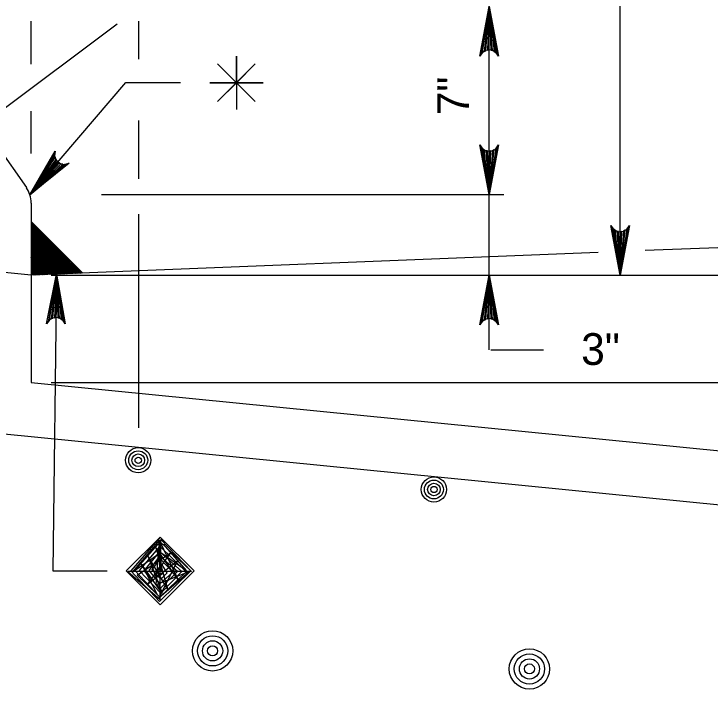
# Model space of a CAD drawing. Extents: x 638167 to 640248, y 296544 to 298920.
# Drawn here: x 638337.8 to 638403.6, y 298112.1 to 298175.9 of the extents above; entities that cross this region are included whole.
import ezdxf

# ---------------------------------------------------------------- set-up
doc = ezdxf.new("R2010")
doc.units = 0
doc.layers.add('1', color=7, linetype='Continuous')
doc.layers.add('50', color=7, linetype='Continuous')

# ---------------------------------------------------------------- blocks, each defined once
blk = doc.blocks.new('BAR')
at = {"layer": '50'}
for radius in [2, 1.5, 1, 0.5]:
    blk.add_circle((0, 0), radius, dxfattribs=at)

msp = doc.modelspace()

# ---------------------------------------------------------------- linework, layer by layer
at = {"layer": '1'}
for p, q in [((638382.724, 298144.15), (638382.724, 298257.895)), ((638395.118, 298151.215), (638395.118, 298257.895)), ((638330.054, 298161.842), (638347.599, 298174.994)), ((638339.457, 298171.157), (638339.457, 298175.218)), ((638349.617, 298171.643), (638349.617, 298175.218)), ((638330.74, 298171.351), (638339.001, 298159.49)), ((638339.34, 298158.799), (638348.397, 298169.428)), ((638348.397, 298169.428), (638353.584, 298169.428)), ((638358.848, 298169.409), (638358.848, 298169.409)), ((638339.457, 298162.705), (638339.457, 298166.737)), ((638349.617, 298160.319), (638349.617, 298165.833)), ((638346.1, 298158.835), (638384.126, 298158.835)), ((638339.457, 298158.038), (638339.457, 298141.055)), ((638349.617, 298136.785), (638349.617, 298156.986)), ((638339.457, 298151.215), (638289.927, 298156.295)), ((638344.342, 298151.411), (638339.457, 298156.295)), ((638339.457, 298156.262), (638339.474, 298156.279)), ((638339.457, 298156.278), (638339.889, 298155.846)), ((638339.457, 298156.121), (638339.544, 298156.208)), ((638468.166, 298156.364), (638397.466, 298153.536)), ((638339.457, 298155.979), (638339.615, 298156.137)), ((638339.457, 298156.136), (638339.748, 298155.846)), ((638339.457, 298155.995), (638339.606, 298155.846)), ((638339.457, 298155.854), (638339.465, 298155.846)), ((638339.457, 298155.838), (638339.465, 298155.846)), ((638339.457, 298155.696), (638339.606, 298155.846)), ((638339.457, 298155.555), (638339.748, 298155.846)), ((638339.457, 298155.413), (638339.889, 298155.846)), ((638339.457, 298155.272), (638339.969, 298155.784)), ((638339.457, 298155.131), (638340.039, 298155.713)), ((638339.457, 298155.712), (638340.313, 298154.856)), ((638339.457, 298154.989), (638340.11, 298155.642)), ((638339.457, 298155.571), (638340.172, 298154.856)), ((638339.465, 298155.846), (638339.686, 298156.067)), ((638339.465, 298155.846), (638340.455, 298154.856)), ((638339.465, 298154.856), (638340.181, 298155.572)), ((638339.606, 298155.846), (638339.756, 298155.996)), ((638339.606, 298155.846), (638340.596, 298154.856)), ((638339.748, 298155.846), (638339.827, 298155.925)), ((638339.748, 298155.846), (638340.596, 298154.997)), ((638339.889, 298155.846), (638339.898, 298155.854)), ((638339.889, 298155.846), (638340.596, 298155.139)), ((638339.457, 298155.429), (638340.031, 298154.856)), ((638339.457, 298155.288), (638339.889, 298154.856)), ((638339.457, 298155.146), (638339.748, 298154.856)), ((638339.457, 298155.005), (638339.606, 298154.856)), ((638339.457, 298154.864), (638339.465, 298154.856)), ((638339.457, 298154.848), (638339.465, 298154.856)), ((638339.457, 298154.706), (638339.606, 298154.856)), ((638339.457, 298154.282), (638340.031, 298154.856)), ((638339.457, 298154.141), (638340.172, 298154.856)), ((638339.457, 298153.999), (638340.313, 298154.856)), ((638339.457, 298154.565), (638339.748, 298154.856)), ((638339.457, 298154.424), (638339.889, 298154.856)), ((638339.465, 298154.856), (638340.455, 298153.866)), ((638339.465, 298153.866), (638340.455, 298154.856)), ((638339.606, 298154.856), (638340.251, 298155.501)), ((638339.606, 298154.856), (638340.596, 298153.866)), ((638339.606, 298153.866), (638340.596, 298154.856)), ((638339.748, 298154.856), (638340.322, 298155.43)), ((638339.748, 298154.856), (638340.596, 298154.007)), ((638339.889, 298154.856), (638340.393, 298155.359)), ((638339.889, 298154.856), (638340.596, 298154.149)), ((638340.031, 298154.856), (638340.464, 298155.289)), ((638340.031, 298154.856), (638340.596, 298154.29)), ((638340.172, 298154.856), (638340.534, 298155.218)), ((638340.172, 298154.856), (638340.596, 298154.431)), ((638340.313, 298154.856), (638340.596, 298155.139)), ((638340.313, 298154.856), (638340.596, 298154.573)), ((638340.455, 298154.856), (638340.596, 298154.997)), ((638340.455, 298154.856), (638340.596, 298154.714)), ((638340.596, 298155.139), (638340.605, 298155.147)), ((638340.596, 298155.139), (638340.879, 298154.856)), ((638340.596, 298154.997), (638340.676, 298155.077)), ((638340.596, 298154.856), (638340.746, 298155.006)), ((638340.596, 298154.997), (638340.738, 298154.856)), ((638340.596, 298154.714), (638340.738, 298154.856)), ((638340.596, 298154.573), (638340.879, 298154.856)), ((638340.596, 298154.856), (638341.586, 298153.866)), ((638340.738, 298154.856), (638340.817, 298154.935)), ((638340.738, 298154.856), (638341.728, 298153.866)), ((638340.879, 298154.856), (638340.888, 298154.864)), ((638340.879, 298154.856), (638341.869, 298153.866)), ((638339.457, 298154.722), (638340.313, 298153.866)), ((638339.457, 298154.581), (638340.172, 298153.866)), ((638339.457, 298154.439), (638340.031, 298153.866)), ((638339.457, 298154.298), (638339.889, 298153.866)), ((638339.748, 298153.866), (638340.596, 298154.714)), ((638339.889, 298153.866), (638340.596, 298154.573)), ((638340.031, 298153.866), (638340.596, 298154.431)), ((638340.172, 298153.866), (638340.596, 298154.29)), ((638340.596, 298154.431), (638340.958, 298154.794)), ((638340.596, 298154.29), (638341.029, 298154.723)), ((638340.596, 298154.714), (638341.445, 298153.866)), ((638340.596, 298154.149), (638341.1, 298154.652)), ((638340.596, 298154.007), (638341.171, 298154.582)), ((638340.596, 298154.573), (638341.303, 298153.866)), ((638340.596, 298153.866), (638341.241, 298154.511)), ((638340.596, 298154.431), (638341.162, 298153.866)), ((638340.596, 298154.29), (638341.02, 298153.866)), ((638340.738, 298153.866), (638341.312, 298154.44)), ((638340.879, 298153.866), (638341.383, 298154.369)), ((638341.02, 298153.866), (638341.453, 298154.299)), ((638341.162, 298153.866), (638341.524, 298154.228)), ((638339.457, 298154.157), (638339.748, 298153.866)), ((638339.457, 298154.015), (638339.606, 298153.866)), ((638339.457, 298153.874), (638339.465, 298153.866)), ((638339.457, 298153.858), (638339.465, 298153.866)), ((638339.457, 298153.716), (638339.606, 298153.866)), ((638339.457, 298153.292), (638340.031, 298153.866)), ((638339.457, 298153.151), (638340.172, 298153.866)), ((638339.457, 298153.009), (638340.313, 298153.866)), ((638339.457, 298153.575), (638339.748, 298153.866)), ((638339.457, 298153.434), (638339.889, 298153.866)), ((638339.457, 298153.732), (638340.313, 298152.876)), ((638339.457, 298153.591), (638340.172, 298152.876)), ((638339.465, 298153.866), (638340.455, 298152.876)), ((638339.465, 298152.876), (638340.455, 298153.866)), ((638339.606, 298153.866), (638340.596, 298152.876)), ((638339.606, 298152.876), (638340.596, 298153.866)), ((638339.748, 298153.866), (638340.596, 298153.017)), ((638339.748, 298152.876), (638340.596, 298153.724)), ((638339.889, 298153.866), (638340.596, 298153.159)), ((638339.889, 298152.876), (638340.596, 298153.583)), ((638340.031, 298153.866), (638340.596, 298153.3)), ((638340.172, 298153.866), (638340.596, 298153.441)), ((638340.313, 298153.866), (638340.596, 298154.149)), ((638340.313, 298153.866), (638340.596, 298153.583)), ((638340.455, 298153.866), (638340.596, 298154.007)), ((638340.455, 298153.866), (638340.596, 298153.724)), ((638340.596, 298154.149), (638340.879, 298153.866)), ((638340.596, 298154.007), (638340.738, 298153.866)), ((638340.596, 298153.724), (638340.738, 298153.866)), ((638340.596, 298153.583), (638340.879, 298153.866)), ((638340.596, 298153.441), (638341.02, 298153.866)), ((638340.596, 298153.3), (638341.162, 298153.866)), ((638340.596, 298153.159), (638341.303, 298153.866)), ((638340.596, 298153.017), (638341.445, 298153.866)), ((638340.596, 298152.876), (638341.586, 298153.866)), ((638340.596, 298153.866), (638341.586, 298152.876)), ((638340.596, 298153.724), (638341.445, 298152.876)), ((638340.596, 298153.583), (638341.303, 298152.876)), ((638340.738, 298153.866), (638341.728, 298152.876)), ((638340.738, 298152.876), (638341.728, 298153.866)), ((638340.879, 298153.866), (638341.869, 298152.876)), ((638340.879, 298152.876), (638341.869, 298153.866)), ((638341.02, 298153.866), (638342.01, 298152.876)), ((638341.02, 298152.876), (638341.948, 298153.804)), ((638341.162, 298153.866), (638342.152, 298152.876)), ((638341.162, 298152.876), (638342.019, 298153.733)), ((638341.303, 298153.866), (638341.595, 298154.157)), ((638341.303, 298153.866), (638342.293, 298152.876)), ((638341.303, 298152.876), (638342.09, 298153.662)), ((638341.445, 298153.866), (638341.666, 298154.087)), ((638341.445, 298153.866), (638342.435, 298152.876)), ((638341.445, 298152.876), (638342.161, 298153.592)), ((638341.586, 298153.866), (638341.736, 298154.016)), ((638341.586, 298153.866), (638342.576, 298152.876)), ((638341.728, 298153.866), (638341.807, 298153.945)), ((638341.728, 298153.866), (638342.576, 298153.017)), ((638341.869, 298153.866), (638341.878, 298153.874)), ((638341.869, 298153.866), (638342.576, 298153.159)), ((638339.457, 298153.449), (638340.031, 298152.876)), ((638393.03, 298153.358), (638339.457, 298151.215)), ((638339.457, 298153.308), (638339.889, 298152.876)), ((638339.457, 298153.167), (638339.748, 298152.876)), ((638339.457, 298153.025), (638339.606, 298152.876)), ((638339.457, 298152.884), (638339.465, 298152.876)), ((638340.031, 298152.876), (638340.596, 298153.441)), ((638340.089, 298153.51), (638340.796, 298152.803)), ((638340.172, 298152.876), (638340.596, 298153.3)), ((638340.313, 298152.876), (638340.596, 298153.159)), ((638340.455, 298152.876), (638340.596, 298153.017)), ((638340.596, 298153.441), (638341.162, 298152.876)), ((638340.596, 298153.3), (638341.02, 298152.876)), ((638340.596, 298153.159), (638340.879, 298152.876)), ((638340.596, 298153.017), (638340.738, 298152.876)), ((638341.586, 298152.876), (638342.231, 298153.521)), ((638341.728, 298152.876), (638342.302, 298153.45)), ((638341.869, 298152.876), (638342.373, 298153.38)), ((638342.01, 298152.876), (638342.443, 298153.309)), ((638342.152, 298152.876), (638342.514, 298153.238)), ((638342.293, 298152.876), (638342.576, 298153.159)), ((638342.435, 298152.876), (638342.576, 298153.017)), ((638342.576, 298153.159), (638342.585, 298153.167)), ((638342.576, 298153.159), (638342.859, 298152.876)), ((638342.576, 298153.017), (638342.656, 298153.097)), ((638342.576, 298152.876), (638342.726, 298153.026)), ((638342.576, 298153.017), (638342.718, 298152.876)), ((638342.718, 298152.876), (638342.797, 298152.955)), ((638342.859, 298152.876), (638342.868, 298152.885)), ((638339.457, 298152.868), (638339.465, 298152.876)), ((638339.457, 298152.726), (638339.606, 298152.876)), ((638339.457, 298152.302), (638340.031, 298152.876)), ((638339.457, 298152.161), (638340.172, 298152.876)), ((638339.457, 298152.019), (638340.313, 298152.876)), ((638339.457, 298152.585), (638339.748, 298152.876)), ((638339.457, 298152.444), (638339.889, 298152.876)), ((638339.457, 298152.742), (638340.313, 298151.886)), ((638339.457, 298152.601), (638340.172, 298151.886)), ((638339.457, 298152.459), (638340.031, 298151.886)), ((638339.457, 298152.318), (638339.889, 298151.886)), ((638339.465, 298152.876), (638340.455, 298151.886)), ((638339.465, 298151.886), (638340.455, 298152.876)), ((638339.606, 298152.876), (638340.596, 298151.886)), ((638339.606, 298151.886), (638340.596, 298152.876)), ((638339.748, 298152.876), (638340.596, 298152.027)), ((638339.748, 298151.886), (638340.596, 298152.734)), ((638339.889, 298152.876), (638340.596, 298152.169)), ((638339.889, 298151.886), (638340.596, 298152.593)), ((638340.031, 298152.876), (638340.596, 298152.31)), ((638340.031, 298151.886), (638340.596, 298152.452)), ((638340.172, 298152.876), (638340.596, 298152.452)), ((638340.172, 298151.886), (638340.596, 298152.31)), ((638340.313, 298152.876), (638340.596, 298152.593)), ((638340.455, 298152.876), (638340.596, 298152.734)), ((638340.596, 298152.734), (638340.738, 298152.876)), ((638340.596, 298152.593), (638340.879, 298152.876)), ((638340.596, 298152.452), (638341.02, 298152.876)), ((638340.596, 298152.31), (638341.162, 298152.876)), ((638340.596, 298152.169), (638341.303, 298152.876)), ((638340.596, 298152.027), (638341.445, 298152.876)), ((638340.596, 298151.886), (638341.586, 298152.876)), ((638340.596, 298152.876), (638341.586, 298151.886)), ((638340.596, 298152.734), (638341.445, 298151.886)), ((638340.596, 298152.593), (638341.303, 298151.886)), ((638340.596, 298152.452), (638341.162, 298151.886)), ((638340.596, 298152.31), (638341.02, 298151.886)), ((638340.738, 298152.876), (638341.728, 298151.886)), ((638340.738, 298151.886), (638341.728, 298152.876)), ((638340.879, 298152.876), (638341.869, 298151.886)), ((638340.879, 298151.886), (638341.869, 298152.876)), ((638341.02, 298152.876), (638342.01, 298151.886)), ((638341.02, 298151.886), (638342.01, 298152.876)), ((638341.162, 298152.876), (638342.152, 298151.886)), ((638341.162, 298151.886), (638342.152, 298152.876)), ((638341.303, 298152.876), (638342.293, 298151.886)), ((638341.303, 298151.886), (638342.293, 298152.876)), ((638341.445, 298152.876), (638342.435, 298151.886)), ((638341.445, 298151.886), (638342.435, 298152.876)), ((638341.586, 298152.876), (638342.576, 298151.886)), ((638341.586, 298151.886), (638342.576, 298152.876)), ((638341.728, 298152.876), (638342.576, 298152.027)), ((638341.728, 298151.886), (638342.576, 298152.734)), ((638341.869, 298152.876), (638342.576, 298152.169)), ((638341.869, 298151.886), (638342.576, 298152.593)), ((638342.01, 298152.876), (638342.576, 298152.31)), ((638342.01, 298151.886), (638342.576, 298152.452)), ((638342.152, 298152.876), (638342.576, 298152.452)), ((638342.152, 298151.886), (638342.576, 298152.31)), ((638342.293, 298152.876), (638342.576, 298152.593)), ((638342.435, 298152.876), (638342.576, 298152.734)), ((638342.576, 298152.734), (638342.718, 298152.876)), ((638342.576, 298152.593), (638342.859, 298152.876)), ((638342.576, 298152.876), (638343.566, 298151.886)), ((638342.576, 298152.452), (638342.938, 298152.814)), ((638342.576, 298152.31), (638343.009, 298152.743)), ((638342.576, 298152.734), (638343.425, 298151.886)), ((638342.576, 298152.169), (638343.08, 298152.672)), ((638342.576, 298152.027), (638343.151, 298152.602)), ((638342.576, 298152.593), (638343.283, 298151.886)), ((638342.576, 298151.886), (638343.221, 298152.531)), ((638342.576, 298152.452), (638343.142, 298151.886)), ((638342.576, 298152.31), (638343, 298151.886)), ((638342.718, 298152.876), (638343.707, 298151.886)), ((638342.718, 298151.886), (638343.292, 298152.46)), ((638342.859, 298152.876), (638343.849, 298151.886)), ((638342.859, 298151.886), (638343.363, 298152.39)), ((638343, 298151.886), (638343.433, 298152.319)), ((638343.142, 298151.886), (638343.504, 298152.248)), ((638339.457, 298152.177), (638339.748, 298151.886)), ((638339.457, 298152.035), (638339.606, 298151.886)), ((638339.457, 298151.894), (638339.465, 298151.886)), ((638339.457, 298151.878), (638339.465, 298151.886)), ((638339.457, 298151.736), (638339.606, 298151.886)), ((638339.457, 298151.312), (638340.031, 298151.886)), ((638339.457, 298151.595), (638339.748, 298151.886)), ((638339.457, 298151.454), (638339.889, 298151.886)), ((638339.457, 298151.752), (638339.973, 298151.236)), ((638339.457, 298151.611), (638339.837, 298151.231)), ((638339.465, 298151.886), (638340.109, 298151.241)), ((638339.503, 298151.217), (638340.172, 298151.886)), ((638339.606, 298151.886), (638340.245, 298151.247)), ((638339.651, 298151.223), (638340.313, 298151.886)), ((638339.748, 298151.886), (638340.381, 298151.252)), ((638339.798, 298151.229), (638340.455, 298151.886)), ((638339.889, 298151.886), (638340.517, 298151.258)), ((638339.945, 298151.235), (638340.596, 298151.886)), ((638340.031, 298151.886), (638340.596, 298151.32)), ((638340.093, 298151.241), (638340.596, 298151.744)), ((638340.172, 298151.886), (638340.596, 298151.462)), ((638340.24, 298151.247), (638340.596, 298151.603)), ((638340.313, 298151.886), (638340.596, 298152.169)), ((638340.313, 298151.886), (638340.596, 298151.603)), ((638340.455, 298151.886), (638340.596, 298152.027)), ((638340.455, 298151.886), (638340.596, 298151.744)), ((638340.596, 298152.169), (638340.879, 298151.886)), ((638340.596, 298152.027), (638340.738, 298151.886)), ((638340.596, 298151.744), (638340.738, 298151.886)), ((638340.596, 298151.603), (638340.879, 298151.886)), ((638340.596, 298151.462), (638341.02, 298151.886)), ((638340.596, 298151.32), (638341.162, 298151.886)), ((638340.596, 298151.886), (638341.197, 298151.285)), ((638340.596, 298151.744), (638341.061, 298151.279)), ((638340.596, 298151.603), (638340.925, 298151.274)), ((638340.682, 298151.264), (638341.303, 298151.886)), ((638340.738, 298151.886), (638341.333, 298151.29)), ((638340.829, 298151.27), (638341.445, 298151.886)), ((638340.879, 298151.886), (638341.469, 298151.296)), ((638340.976, 298151.276), (638341.586, 298151.886)), ((638341.02, 298151.886), (638341.605, 298151.301)), ((638341.124, 298151.282), (638341.728, 298151.886)), ((638341.162, 298151.886), (638341.741, 298151.307)), ((638341.271, 298151.288), (638341.869, 298151.886)), ((638341.303, 298151.886), (638341.877, 298151.312)), ((638341.418, 298151.294), (638342.01, 298151.886)), ((638341.445, 298151.886), (638342.013, 298151.318)), ((638341.566, 298151.3), (638342.152, 298151.886)), ((638341.586, 298151.886), (638342.149, 298151.323)), ((638341.713, 298151.306), (638342.293, 298151.886)), ((638341.728, 298151.886), (638342.285, 298151.328)), ((638341.86, 298151.311), (638342.435, 298151.886)), ((638341.869, 298151.886), (638342.421, 298151.334)), ((638342.008, 298151.317), (638342.576, 298151.886)), ((638342.01, 298151.886), (638342.557, 298151.339)), ((638342.152, 298151.886), (638342.576, 298151.462)), ((638342.155, 298151.323), (638342.576, 298151.744)), ((638342.293, 298151.886), (638342.576, 298152.169)), ((638342.293, 298151.886), (638342.576, 298151.603)), ((638342.302, 298151.329), (638342.576, 298151.603)), ((638342.435, 298151.886), (638342.576, 298152.027)), ((638342.435, 298151.886), (638342.576, 298151.744)), ((638342.576, 298152.169), (638342.859, 298151.886)), ((638342.576, 298152.027), (638342.718, 298151.886)), ((638342.576, 298151.744), (638342.718, 298151.886)), ((638342.576, 298151.603), (638342.859, 298151.886)), ((638342.576, 298151.462), (638343, 298151.886)), ((638342.576, 298151.886), (638343.101, 298151.361)), ((638342.576, 298151.744), (638342.965, 298151.356)), ((638342.576, 298151.603), (638342.829, 298151.35)), ((638342.597, 298151.341), (638343.142, 298151.886)), ((638342.718, 298151.886), (638343.237, 298151.367)), ((638342.744, 298151.347), (638343.283, 298151.886)), ((638342.859, 298151.886), (638343.373, 298151.372)), ((638342.891, 298151.353), (638343.425, 298151.886)), ((638343, 298151.886), (638343.509, 298151.377)), ((638343.039, 298151.359), (638343.566, 298151.886)), ((638343.142, 298151.886), (638343.645, 298151.383)), ((638343.186, 298151.364), (638343.707, 298151.886)), ((638343.283, 298151.886), (638343.575, 298152.177)), ((638343.283, 298151.886), (638343.781, 298151.388)), ((638343.333, 298151.37), (638343.849, 298151.886)), ((638343.425, 298151.886), (638343.646, 298152.107)), ((638343.425, 298151.886), (638343.917, 298151.394)), ((638343.481, 298151.376), (638343.928, 298151.824)), ((638343.566, 298151.886), (638343.716, 298152.036)), ((638343.566, 298151.886), (638344.053, 298151.399)), ((638343.628, 298151.382), (638343.999, 298151.753)), ((638343.707, 298151.886), (638343.787, 298151.965)), ((638343.707, 298151.886), (638344.189, 298151.405)), ((638343.775, 298151.388), (638344.07, 298151.682)), ((638343.849, 298151.886), (638343.858, 298151.895)), ((638343.849, 298151.886), (638344.325, 298151.41)), ((638343.923, 298151.394), (638344.14, 298151.612)), ((638339.457, 298151.47), (638339.701, 298151.225)), ((638339.457, 298151.328), (638339.565, 298151.22)), ((638340.387, 298151.253), (638340.596, 298151.462)), ((638340.534, 298151.258), (638340.596, 298151.32)), ((638340.596, 298151.462), (638340.789, 298151.269)), ((638340.596, 298151.32), (638340.653, 298151.263)), ((638341.349, 298151.215), (638571.507, 298151.215)), ((638341.865, 298151.312), (638341.493, 298123.26)), ((638342.45, 298151.335), (638342.576, 298151.462)), ((638342.576, 298151.462), (638342.693, 298151.345)), ((638344.07, 298151.4), (638344.211, 298151.541)), ((638344.217, 298151.406), (638344.282, 298151.47)), ((638382.881, 298144.15), (638387.88, 298144.15)), ((638339.457, 298141.055), (638583.297, 298116.924)), ((638341.349, 298141.055), (638477.777, 298141.055)), ((638297.783, 298140.075), (638578.217, 298112.322)), ((638341.493, 298123.26), (638346.639, 298123.26)), ((638351.649, 298123.26), (638351.649, 298123.26))]:
    msp.add_line(p, q, dxfattribs=at)
for points in [[(638382.724, 298176.615), (638383.604, 298171.918), (638383.479, 298172.099), (638383.354, 298172.28), (638383.196, 298172.373), (638383.039, 298172.466), (638382.881, 298172.493), (638382.724, 298172.52), (638382.566, 298172.493), (638382.409, 298172.466), (638382.251, 298172.373), (638382.094, 298172.28), (638381.968, 298172.099), (638381.843, 298171.918), (638382.724, 298176.615), (638381.968, 298172.099), (638382.094, 298172.28), (638382.724, 298176.615), (638382.251, 298172.373), (638382.409, 298172.466), (638382.724, 298176.615), (638382.566, 298172.493), (638382.724, 298172.52), (638382.724, 298176.615), (638382.881, 298172.493), (638383.039, 298172.466), (638382.724, 298176.615), (638383.196, 298172.373), (638383.354, 298172.28), (638382.724, 298176.615), (638383.479, 298172.099)], [(638357.066, 298171.19), (638360.629, 298167.627), (638358.848, 298169.409), (638360.629, 298171.19), (638357.066, 298167.627), (638358.848, 298169.409), (638356.328, 298169.409), (638361.367, 298169.409), (638358.848, 298169.409), (638358.848, 298171.929), (638358.848, 298166.889)], [(638382.724, 298158.835), (638381.843, 298163.533), (638381.968, 298163.352), (638382.094, 298163.171), (638382.251, 298163.078), (638382.409, 298162.984), (638382.566, 298162.957), (638382.724, 298162.93), (638382.881, 298162.957), (638383.039, 298162.984), (638383.196, 298163.078), (638383.354, 298163.171), (638383.479, 298163.352), (638383.604, 298163.533), (638382.724, 298158.835), (638383.479, 298163.352), (638383.354, 298163.171), (638382.724, 298158.835), (638383.196, 298163.078), (638383.039, 298162.984), (638382.724, 298158.835), (638382.881, 298162.957), (638382.724, 298162.93), (638382.724, 298158.835), (638382.566, 298162.957), (638382.409, 298162.984), (638382.724, 298158.835), (638382.251, 298163.078), (638382.094, 298163.171), (638382.724, 298158.835), (638381.968, 298163.352)], [(638339.34, 298158.799), (638341.717, 298162.946), (638341.695, 298162.727), (638341.673, 298162.507), (638341.732, 298162.334), (638341.791, 298162.161), (638341.894, 298162.038), (638341.996, 298161.916), (638342.134, 298161.834), (638342.271, 298161.753), (638342.451, 298161.721), (638342.632, 298161.69), (638342.845, 298161.747), (638343.057, 298161.803), (638339.34, 298158.799), (638342.845, 298161.747), (638342.632, 298161.69), (638339.34, 298158.799), (638342.451, 298161.721), (638342.271, 298161.753), (638339.34, 298158.799), (638342.134, 298161.834), (638341.996, 298161.916), (638339.34, 298158.799), (638341.894, 298162.038), (638341.791, 298162.161), (638339.34, 298158.799), (638341.732, 298162.334), (638341.673, 298162.507), (638339.34, 298158.799), (638341.695, 298162.727)], [(638395.118, 298151.215), (638394.237, 298155.913), (638394.363, 298155.732), (638394.488, 298155.551), (638394.646, 298155.458), (638394.803, 298155.364), (638394.961, 298155.337), (638395.118, 298155.31), (638395.276, 298155.337), (638395.433, 298155.364), (638395.591, 298155.458), (638395.748, 298155.551), (638395.873, 298155.732), (638395.999, 298155.913), (638395.118, 298151.215), (638395.873, 298155.732), (638395.748, 298155.551), (638395.118, 298151.215), (638395.591, 298155.458), (638395.433, 298155.364), (638395.118, 298151.215), (638395.276, 298155.337), (638395.118, 298155.31), (638395.118, 298151.215), (638394.961, 298155.337), (638394.803, 298155.364), (638395.118, 298151.215), (638394.646, 298155.458), (638394.488, 298155.551), (638395.118, 298151.215), (638394.363, 298155.732)], [(638341.865, 298151.312), (638342.684, 298146.603), (638342.561, 298146.785), (638342.438, 298146.968), (638342.282, 298147.063), (638342.125, 298147.159), (638341.968, 298147.188), (638341.811, 298147.217), (638341.653, 298147.192), (638341.495, 298147.167), (638341.337, 298147.076), (638341.178, 298146.985), (638341.05, 298146.805), (638340.922, 298146.626), (638341.865, 298151.312), (638341.05, 298146.805), (638341.178, 298146.985), (638341.865, 298151.312), (638341.337, 298147.076), (638341.495, 298147.167), (638341.865, 298151.312), (638341.653, 298147.192), (638341.811, 298147.217), (638341.865, 298151.312), (638341.968, 298147.188), (638342.125, 298147.159), (638341.865, 298151.312), (638342.282, 298147.063), (638342.438, 298146.968), (638341.865, 298151.312), (638342.561, 298146.785)], [(638382.724, 298151.215), (638383.604, 298146.518), (638383.479, 298146.699), (638383.354, 298146.88), (638383.196, 298146.973), (638383.039, 298147.066), (638382.881, 298147.093), (638382.724, 298147.12), (638382.566, 298147.093), (638382.409, 298147.066), (638382.251, 298146.973), (638382.094, 298146.88), (638381.968, 298146.699), (638381.843, 298146.518), (638382.724, 298151.215), (638381.968, 298146.699), (638382.094, 298146.88), (638382.724, 298151.215), (638382.251, 298146.973), (638382.409, 298147.066), (638382.724, 298151.215), (638382.566, 298147.093), (638382.724, 298147.12), (638382.724, 298151.215), (638382.881, 298147.093), (638383.039, 298147.066), (638382.724, 298151.215), (638383.196, 298146.973), (638383.354, 298146.88), (638382.724, 298151.215), (638383.479, 298146.699)], [(638351.649, 298126.46), (638348.449, 298123.26), (638351.649, 298120.06), (638354.849, 298123.26), (638351.649, 298126.46), (638348.869, 298123.254), (638351.572, 298120.377), (638354.536, 298123.254), (638351.659, 298126), (638349.261, 298123.297), (638351.615, 298120.769), (638354.1, 298123.167), (638351.615, 298125.608), (638349.654, 298123.297), (638351.702, 298121.161), (638353.708, 298123.21), (638351.572, 298125.085), (638350.09, 298123.254), (638351.659, 298121.597), (638353.272, 298123.21), (638351.572, 298124.649), (638350.569, 298123.297), (638351.615, 298122.033), (638352.836, 298123.123), (638351.659, 298124.387), (638350.874, 298123.384), (638351.702, 298122.469), (638352.313, 298123.079), (638351.833, 298123.82), (638351.267, 298123.341), (638351.659, 298122.861), (638351.964, 298123.079), (638351.746, 298123.297), (638351.702, 298126.218), (638354.623, 298123.21), (638348.607, 298123.21), (638351.659, 298120.551), (638351.615, 298126.044), (638353.359, 298122.425), (638351.223, 298125.477), (638352.356, 298121.554), (638350.438, 298124.736), (638351.833, 298121.161), (638349.872, 298123.908), (638351.354, 298121.03), (638349.479, 298122.861), (638352.618, 298124.954), (638350.438, 298121.99), (638353.272, 298124.213), (638351.528, 298120.725), (638354.362, 298123.167), (638351.267, 298121.946), (638351.572, 298126.174), (638349.043, 298123.167), (638351.702, 298124.997), (638354.144, 298123.297), (638351.964, 298125.782)]]:
    msp.add_lwpolyline(points, dxfattribs=at)
msp.add_arc((638336.917, 298158.038), 2.54, 0, 34.85446, dxfattribs=at)

# ---------------------------------------------------------------- block references
at = {"layer": '1', "xscale": 0.5953136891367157, "yscale": 0.5953136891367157, "rotation": -90.00000000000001}
for p in [(638349.575, 298133.718), (638377.515, 298130.953)]:
    msp.add_blockref('BAR', p, dxfattribs=at)
at = {"layer": '1', "xscale": 0.9524673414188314, "yscale": 0.9524673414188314}
for p in [(638356.602, 298115.697), (638386.539, 298113.988)]:
    msp.add_blockref('BAR', p, dxfattribs=at)

# ---------------------------------------------------------------- texts
at = {"layer": '1'}
msp.add_text('7"', height=3, rotation=90, dxfattribs=at).set_placement((638380.829, 298166.335))
msp.add_text('3"', height=3, dxfattribs=at).set_placement((638391.432, 298142.732))

doc.saveas('drawing.dxf')
